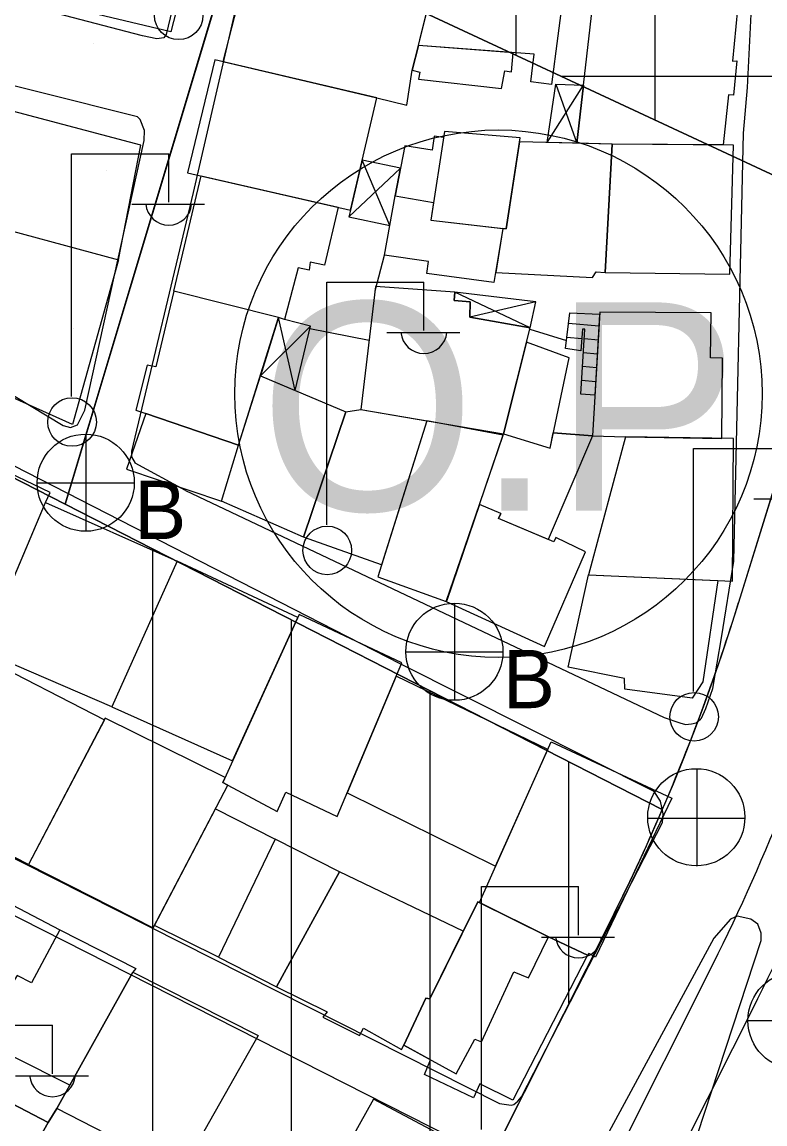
# Model space of a CAD drawing. Extents: x 417997 to 421451, y 4451742 to 4455216.
# Drawn here: x 419296 to 419349.5, y 4452795.1 to 4452874.4 of the extents above; entities that cross this region are included whole.
import ezdxf

# ---------------------------------------------------------------- set-up
doc = ezdxf.new("R2010")
doc.units = 0
for name, color, linetype in [('ADA', 7, 'Continuous'), ('ADAKENARI', 7, 'Continuous'), ('B_Merdiven', 7, 'Continuous'), ('B_Mesken', 7, 'Continuous'), ('B_Sundurma', 7, 'Continuous'), ('B_Teras', 7, 'Continuous'), ('Default', 7, 'Continuous'), ('KALDIRIM', 7, 'Continuous'), ('LJ_SEMBOL', 7, 'Continuous'), ('PL_AYA_PARK_DINLENME', 7, 'Continuous'), ('PL_K_TALI_IS_MRK', 7, 'Continuous'), ('PL_KON_MEV_350', 7, 'Continuous'), ('PL_TA_K_OTOPARK', 7, 'Continuous'), ('S_Elektrik_Diregi', 7, 'Continuous'), ('S_Rogar_Kapagi', 7, 'Continuous'), ('S_Rogar_Kapagi_Buski', 7, 'Continuous'), ('Sinir_Duvar_tek_tarafa_ait', 7, 'Continuous'), ('Sinir_Ist_Duvari', 7, 'Continuous'), ('TR_ORTAYOGUNKONUT', 7, 'Continuous'), ('TR_PARKALANI', 7, 'Continuous'), ('TR_TALIISMERK', 7, 'Continuous'), ('Yol_Sose', 7, 'Continuous')]:
    doc.layers.add(name, color=color, linetype=linetype)

# ---------------------------------------------------------------- blocks, each defined once
blk = doc.blocks.new('POINT_DISPLAY')
at = {"layer": 'Default'}
blk.add_line((0, 0), (0, 0), dxfattribs=at)
blk = doc.blocks.new('OTOPARK_2')
at = {"layer": 'ADAKENARI'}
blk.add_circle((-299.724556, 162.1767), 190, dxfattribs=at)
blk.add_text('O.P', height=150, dxfattribs=at).set_placement((-472.039072, 77.96801))

msp = doc.modelspace()

# ---------------------------------------------------------------- linework, layer by layer
at = {"layer": 'ADA'}
for p, q in [((419299.088, 4452839.705), (419311.592, 4452881.387)), ((419299.088, 4452839.705), (419311.592, 4452881.387)), ((419311.592, 4452881.387), (419356.255, 4452860.545)), ((419311.592, 4452881.387), (419356.255, 4452860.545)), ((419270.629, 4452854.258), (419299.088, 4452839.705)), ((419270.629, 4452854.258), (419299.088, 4452839.705)), ((419299.088, 4452839.705), (419342.114, 4452817.703)), ((419299.088, 4452839.705), (419342.114, 4452817.703))]:
    msp.add_line(p, q, dxfattribs=at)
at = {"layer": 'ADAKENARI'}
for p, q in [((419356.255, 4452860.545), (419347.614, 4452832.624)), ((419356.255, 4452860.545), (419347.614, 4452832.624)), ((419338.263, 4452809.45), (419290.932, 4452715.558)), ((419338.263, 4452809.45), (419290.932, 4452715.558))]:
    msp.add_line(p, q, dxfattribs=at)
for start, end in [(336.72641, 342.80363), (336.72641, 342.80363), (333.24723, 336.72641), (333.24723, 336.72641)]:
    msp.add_arc((419204.32, 4452876.971), 150, start, end, dxfattribs=at)
at = {"layer": 'B_Merdiven'}
for p, q in [((419335.361, 4452852.739), (419337.546, 4452852.549)), ((419335.236, 4452851.746), (419336.317, 4452851.652)), ((419336.499, 4452851.636), (419337.488, 4452851.55)), ((419336.433, 4452850.638), (419337.431, 4452850.551)), ((419336.367, 4452849.64), (419337.373, 4452849.553)), ((419336.3, 4452848.642), (419337.315, 4452848.554))]:
    msp.add_line(p, q, dxfattribs=at)
msp.add_lwpolyline([(419337.257, 4452847.555), (419336.234, 4452847.644), (419336.544, 4452852.311), (419336.371, 4452852.312), (419336.244, 4452850.768), (419335.134, 4452850.926), (419335.455, 4452853.494), (419337.595, 4452853.397), (419337.518, 4452852.072)], close=True, dxfattribs=at)
at = {"layer": 'B_Mesken'}
for points in [[(419309.221, 4452883.531), (419306.702, 4452873.737), (419294.857, 4452876.569), (419296.588, 4452882.961), (419293.847, 4452883.575), (419294.927, 4452887.592)], [(419321.534, 4452868.988), (419323.713, 4452868.456), (419324.088, 4452870.987), (419324.542, 4452872.745), (419325.474, 4452876.531), (419325.344, 4452876.56), (419312.5, 4452879.656), (419310.454, 4452871.596)], [(419325.682, 4452877.914), (419335.052, 4452876.973), (419334.131, 4452869.947), (419332.639, 4452870.141), (419332.871, 4452872.119), (419324.542, 4452872.745), (419324.719, 4452873.484), (419325.474, 4452876.531), (419325.344, 4452876.56)], [(419335.958, 4452865.714), (419337.155, 4452876.188), (419347.543, 4452875.366), (419347.183, 4452871.638), (419347.496, 4452871.655), (419347.245, 4452869.175), (419346.88, 4452869.193), (419346.502, 4452865.589), (419338.497, 4452865.655)], [(419324.542, 4452872.745), (419324.088, 4452870.987), (419324.641, 4452870.834), (419324.541, 4452870.34), (419330.527, 4452869.667), (419330.757, 4452870.934), (419331.243, 4452870.863), (419331.357, 4452872.233)], [(419307.901, 4452863.58), (419319.654, 4452860.903), (419321.534, 4452868.988), (419309.868, 4452871.734)], [(419304.528, 4452865.574), (419290.088, 4452869.401), (419287.938, 4452860.754), (419291.896, 4452859.609), (419292.063, 4452860.24), (419302.932, 4452857.314)], [(419325.635, 4452861.434), (419325.445, 4452860.179), (419330.852, 4452859.537), (419331.876, 4452866.1), (419326.408, 4452866.553), (419326.345, 4452866.137), (419325.672, 4452866.225), (419325.53, 4452865.206), (419323.561, 4452865.522), (419322.858, 4452861.912)], [(419338.497, 4452865.655), (419331.831, 4452865.811), (419330.852, 4452859.537), (419330.635, 4452859.562), (419330.107, 4452856.412), (419337.096, 4452856.032), (419337.358, 4452856.448), (419337.998, 4452856.411)], [(419338.497, 4452865.655), (419337.998, 4452856.411), (419346.983, 4452856.269), (419347.257, 4452865.583)], [(419306.919, 4452855.058), (419308.886, 4452863.356), (419318.766, 4452861.105), (419317.762, 4452856.925), (419316.739, 4452857.153), (419316.668, 4452856.563), (419315.87, 4452856.739), (419314.886, 4452853.01), (419314.462, 4452853.167)], [(419330.635, 4452859.562), (419329.983, 4452855.676), (419325.147, 4452856.326), (419325.271, 4452857.19), (419322.093, 4452857.646), (419322.858, 4452861.912), (419325.635, 4452861.434), (419325.445, 4452860.179)], [(419292.063, 4452860.24), (419302.932, 4452857.314), (419299.622, 4452845.456), (419290.336, 4452849.603), (419291.567, 4452854.165), (419290.489, 4452854.308)], [(419311.585, 4452843.958), (419314.462, 4452853.167), (419306.919, 4452855.058), (419305.617, 4452849.595), (419304.992, 4452849.735), (419304.166, 4452846.492), (419304.894, 4452846.247)], [(419321.451, 4452855.386), (419320.402, 4452846.522), (419330.681, 4452844.77), (419332.59, 4452852.422), (419328.237, 4452853.192), (419328.258, 4452854.298), (419327.117, 4452854.387), (419327.171, 4452854.975)], [(419346.413, 4452844.447), (419346.449, 4452850.218), (419345.6, 4452850.255), (419345.646, 4452853.495), (419337.604, 4452853.549), (419337.089, 4452844.642), (419339.457, 4452844.556)], [(419330.681, 4452844.77), (419334.027, 4452843.755), (419335.402, 4452850.242), (419332.331, 4452851.382)], [(419313.148, 4452848.961), (419319.3, 4452846.362), (419316.268, 4452837.327), (419310.357, 4452839.918), (419311.585, 4452843.958)], [(419321.888, 4452835.342), (419316.268, 4452837.327), (419319.3, 4452846.362), (419320.402, 4452846.522), (419325.158, 4452845.711), (419321.93, 4452835.475)], [(419303.492, 4452842.241), (419310.357, 4452839.918), (419311.585, 4452843.958), (419304.894, 4452846.247)], [(419325.158, 4452845.711), (419321.61, 4452834.462), (419326.54, 4452832.688), (419328.972, 4452839.751), (419330.653, 4452844.689)], [(419330.306, 4452838.674), (419330.481, 4452839.039), (419328.947, 4452839.676), (419330.681, 4452844.77), (419334.027, 4452843.755), (419334.26, 4452844.854), (419337.089, 4452844.642), (419333.889, 4452837.168), (419330.306, 4452838.674), (419330.481, 4452839.039)], [(419336.803, 4452834.628), (419347.168, 4452834.172), (419347.254, 4452844.434), (419339.457, 4452844.556)], [(419289.878, 4452833.648), (419291.692, 4452832.796), (419290.646, 4452830.325), (419293.157, 4452829.201), (419297.667, 4452839.838), (419297.998, 4452840.547), (419293.861, 4452842.525), (419291.612, 4452837.793), (419291.749, 4452837.726)], [(419293.118, 4452829.111), (419297.667, 4452839.838), (419307.163, 4452835.596), (419302.442, 4452825.111)], [(419326.592, 4452832.757), (419326.54, 4452832.688), (419333.618, 4452829.457), (419336.578, 4452836.278), (419334.442, 4452837.302), (419334.297, 4452836.997), (419330.306, 4452838.674), (419330.481, 4452839.039), (419328.947, 4452839.676)], [(419302.442, 4452825.111), (419311.147, 4452821.213), (419315.854, 4452831.536), (419307.163, 4452835.596)], [(419346.125, 4452834.218), (419345.027, 4452826.899), (419344.279, 4452825.724), (419339.417, 4452826.376), (419339.385, 4452827.155), (419335.337, 4452827.96), (419336.803, 4452834.628)], [(419315.955, 4452831.758), (419310.435, 4452819.654), (419314.352, 4452817.57), (419314.997, 4452818.952), (419318.69, 4452817.214), (419323.342, 4452828.283)], [(419296.439, 4452813.751), (419287.467, 4452818.345), (419292.939, 4452828.775), (419301.907, 4452824.161)], [(419319.403, 4452818.91), (419330.105, 4452813.633), (419333.863, 4452822.034), (419322.934, 4452827.312)], [(419301.977, 4452824.293), (419296.439, 4452813.751), (419305.422, 4452809.179), (419310.813, 4452819.453), (419310.435, 4452819.654), (419310.605, 4452820.026)], [(419328.933, 4452811.012), (419334.114, 4452822.594), (419342.814, 4452818.535), (419337.306, 4452807.058), (419336.821, 4452807.335), (419336.735, 4452807.215), (419333.926, 4452808.533)], [(419309.926, 4452817.762), (419314.21, 4452815.571), (419310.133, 4452807.068), (419305.513, 4452809.353)], [(419310.133, 4452807.068), (419314.308, 4452804.927), (419318.855, 4452813.227), (419314.21, 4452815.571)], [(419327.775, 4452808.946), (419318.855, 4452813.227), (419314.308, 4452804.927), (419317.973, 4452803.135), (419317.642, 4452802.738), (419320.287, 4452801.433), (419320.583, 4452801.951), (419323.314, 4452800.421), (419323.478, 4452800.726), (419325.077, 4452804.121), (419325.353, 4452804.068)], [(419295.27, 4452810.831), (419298.708, 4452809.038), (419304.173, 4452806.258), (419303.952, 4452805.983), (419299.409, 4452797.852), (419298.471, 4452796.172), (419297.856, 4452795.169), (419293.645, 4452797.345), (419289.015, 4452799.736), (419292.398, 4452805.736)], [(419333.926, 4452808.533), (419336.735, 4452807.215), (419331.333, 4452796.755), (419328.973, 4452797.934), (419328.504, 4452796.935), (419324.99, 4452798.617), (419325.418, 4452799.67), (419323.478, 4452800.726), (419325.077, 4452804.121), (419325.353, 4452804.068), (419328.827, 4452811.065)], [(419298.471, 4452796.172), (419303.952, 4452805.983), (419313, 4452801.429), (419307.415, 4452791.583)], [(419289.015, 4452799.736), (419283.274, 4452789.768), (419292.282, 4452785.332), (419297.856, 4452795.169)], [(419323.68, 4452782.203), (419329.197, 4452792.632), (419321.3, 4452796.85), (419315.566, 4452786.559), (419320.604, 4452783.971), (419320.544, 4452783.856)], [(419305.97, 4452789.344), (419307.415, 4452791.583), (419298.471, 4452796.172), (419297.856, 4452795.169), (419292.35, 4452785.452), (419301.046, 4452781.089), (419301.161, 4452781.274)]]:
    msp.add_lwpolyline(points, close=True, dxfattribs=at)
at = {"layer": 'B_Sundurma'}
for p, q in [((419333.822, 4452865.765), (419336.436, 4452869.897)), ((419334.444, 4452869.963), (419335.958, 4452865.714)), ((419319.531, 4452860.417), (419323.249, 4452863.918)), ((419322.479, 4452859.797), (419320.487, 4452864.485)), ((419332.59, 4452852.422), (419327.171, 4452854.975)), ((419332.994, 4452854.287), (419328.237, 4452853.192)), ((419315.667, 4452847.897), (419314.462, 4452853.167)), ((419316.767, 4452852.525), (419313.148, 4452848.961))]:
    msp.add_line(p, q, dxfattribs=at)
for points in [[(419333.822, 4452865.765), (419334.444, 4452869.963), (419336.436, 4452869.897), (419335.958, 4452865.714)], [(419319.654, 4452860.903), (419319.531, 4452860.417), (419322.479, 4452859.797), (419322.858, 4452861.912), (419323.249, 4452863.918), (419320.487, 4452864.485)], [(419332.59, 4452852.422), (419332.994, 4452854.287), (419327.171, 4452854.975), (419327.117, 4452854.387), (419328.258, 4452854.298), (419328.237, 4452853.192)], [(419315.667, 4452847.897), (419316.767, 4452852.525), (419314.886, 4452853.01), (419314.462, 4452853.167), (419313.148, 4452848.961)]]:
    msp.add_lwpolyline(points, close=True, dxfattribs=at)
at = {"layer": 'B_Teras'}
for points in [[(419326.408, 4452866.553), (419325.445, 4452860.179), (419330.852, 4452859.537), (419331.876, 4452866.1)], [(419295.27, 4452810.831), (419298.708, 4452809.038), (419296.659, 4452805.229), (419295.619, 4452805.751), (419294.79, 4452804.423), (419292.398, 4452805.736)], [(419323.478, 4452800.726), (419327.267, 4452798.663), (419328.604, 4452801.162), (419329.087, 4452800.971), (419331.416, 4452806.003), (419332.467, 4452805.569), (419333.926, 4452808.533), (419328.827, 4452811.065), (419325.353, 4452804.068), (419325.077, 4452804.121)], [(419299.409, 4452797.852), (419295.356, 4452799.881), (419293.645, 4452797.345), (419297.856, 4452795.169), (419298.471, 4452796.172)]]:
    msp.add_lwpolyline(points, close=True, dxfattribs=at)
at = {"layer": 'KALDIRIM'}
for p, q in [((419345.407, 4452805.849), (419295.975, 4452707.79)), ((419345.407, 4452805.849), (419295.975, 4452707.79)), ((419348.979, 4452804.049), (419303.749, 4452714.326)), ((419348.979, 4452804.049), (419303.749, 4452714.326))]:
    msp.add_line(p, q, dxfattribs=at)
for radius in [158, 158, 162, 162]:
    msp.add_arc((419204.32, 4452876.971), radius, 333.24723, 342.80363, dxfattribs=at)
at = {"layer": 'PL_AYA_PARK_DINLENME'}
msp.add_lwpolyline([(419231.013, 4452817.876), (419257.841, 4452906.471), (419311.592, 4452881.387), (419299.088, 4452839.705), (419270.629, 4452854.258), (419247.991, 4452809.791)], close=True, dxfattribs=at)
msp.add_lwpolyline([(419231.013, 4452817.876), (419257.841, 4452906.471), (419311.592, 4452881.387), (419299.088, 4452839.705), (419270.629, 4452854.258), (419247.991, 4452809.791)], close=True, dxfattribs=at)
at = {"layer": 'PL_K_TALI_IS_MRK'}
msp.add_lwpolyline([(419351.123, 4453030.039), (419355.52, 4453016.764), (419434.233, 4453007.553), (419385.322, 4452931.225), (419381.957, 4452925.774), (419378.777, 4452920.212), (419375.787, 4452914.546), (419372.99, 4452908.783), (419370.389, 4452902.929), (419367.986, 4452896.99), (419365.785, 4452890.974), (419363.788, 4452884.887), (419356.255, 4452860.545), (419311.592, 4452881.387), (419331.265, 4452969.872), (419325.562, 4453006.946), (419318.406, 4453048.334), (419318.411, 4453048.333), (419345.58, 4453046.776)], close=True, dxfattribs=at)
msp.add_lwpolyline([(419351.123, 4453030.039), (419355.52, 4453016.764), (419434.233, 4453007.553), (419385.322, 4452931.225), (419381.957, 4452925.774), (419378.777, 4452920.212), (419375.787, 4452914.546), (419372.99, 4452908.783), (419370.389, 4452902.929), (419367.986, 4452896.99), (419365.785, 4452890.974), (419363.788, 4452884.887), (419356.255, 4452860.545), (419311.592, 4452881.387), (419331.265, 4452969.872), (419325.562, 4453006.946), (419318.406, 4453048.334), (419318.411, 4453048.333), (419345.58, 4453046.776)], close=True, dxfattribs=at)
at = {"layer": 'PL_KON_MEV_350'}
msp.add_lwpolyline([(419270.629, 4452854.258), (419299.088, 4452839.705), (419342.114, 4452817.703), (419341.66, 4452816.659), (419341.198, 4452815.618), (419340.729, 4452814.581), (419340.251, 4452813.547), (419339.766, 4452812.517), (419339.273, 4452811.491), (419338.772, 4452810.469), (419338.263, 4452809.45), (419290.932, 4452715.558)], dxfattribs=at)
at = {"layer": 'PL_TA_K_OTOPARK'}
msp.add_lwpolyline([(419356.255, 4452860.545), (419347.614, 4452832.624), (419347.014, 4452830.728), (419346.388, 4452828.841), (419345.737, 4452826.961), (419345.062, 4452825.091), (419344.362, 4452823.229), (419343.637, 4452821.377), (419342.888, 4452819.535), (419342.114, 4452817.703), (419299.088, 4452839.705), (419311.592, 4452881.387)], close=True, dxfattribs=at)
msp.add_lwpolyline([(419356.255, 4452860.545), (419347.614, 4452832.624), (419347.014, 4452830.728), (419346.388, 4452828.841), (419345.737, 4452826.961), (419345.062, 4452825.091), (419344.362, 4452823.229), (419343.637, 4452821.377), (419342.888, 4452819.535), (419342.114, 4452817.703), (419299.088, 4452839.705), (419311.592, 4452881.387)], close=True, dxfattribs=at)
at = {"layer": 'S_Elektrik_Diregi'}
for p, q in [((419299.546, 4452847.461), (419299.546, 4452864.961)), ((419299.546, 4452864.961), (419306.546, 4452864.961)), ((419306.546, 4452861.461), (419306.546, 4452864.961)), ((419303.886, 4452861.321), (419309.136, 4452861.321)), ((419317.932, 4452838.212), (419317.932, 4452855.712)), ((419317.932, 4452855.712), (419324.932, 4452855.712)), ((419324.932, 4452852.212), (419324.932, 4452855.712)), ((419322.272, 4452852.072), (419327.522, 4452852.072)), ((419344.374, 4452826.223), (419344.374, 4452843.723)), ((419344.374, 4452843.723), (419351.374, 4452843.723)), ((419348.714, 4452840.083), (419353.964, 4452840.083)), ((419329.081, 4452794.662), (419329.081, 4452812.162)), ((419329.081, 4452812.162), (419336.081, 4452812.162)), ((419336.081, 4452808.662), (419336.081, 4452812.162)), ((419333.421, 4452808.522), (419338.671, 4452808.522)), ((419291.17, 4452802.161), (419298.17, 4452802.161)), ((419298.17, 4452798.661), (419298.17, 4452802.161)), ((419295.51, 4452798.521), (419300.76, 4452798.521))]:
    msp.add_line(p, q, dxfattribs=at)
for centre in [(419307.266, 4452874.93), (419299.582, 4452845.626), (419317.968, 4452836.377), (419344.41, 4452824.388)]:
    msp.add_circle(centre, 1.75, dxfattribs=at)
for centre in [(419306.547, 4452861.474), (419324.933, 4452852.225), (419336.081, 4452808.675), (419298.171, 4452798.673)]:
    msp.add_arc(centre, 1.658, 184.83843, 355.14641, dxfattribs=at)
at = {"layer": 'S_Rogar_Kapagi'}
for p, q in [((419344.619, 4452813.623), (419344.619, 4452820.623)), ((419341.049, 4452817.088), (419348.049, 4452817.088))]:
    msp.add_line(p, q, dxfattribs=at)
msp.add_circle((419344.566, 4452817.151), 3.5, dxfattribs=at)
at = {"layer": 'S_Rogar_Kapagi_Buski'}
for p, q in [((419300.564, 4452844.755), (419300.564, 4452837.755)), ((419297.064, 4452841.255), (419304.064, 4452841.255)), ((419327.134, 4452832.575), (419327.134, 4452825.575)), ((419323.634, 4452829.075), (419330.634, 4452829.075)), ((419348.284, 4452802.505), (419355.284, 4452802.505))]:
    msp.add_line(p, q, dxfattribs=at)
for centre in [(419300.564, 4452841.255), (419327.134, 4452829.075), (419351.784, 4452802.505)]:
    msp.add_circle(centre, 3.5, dxfattribs=at)
at = {"layer": 'Sinir_Duvar_tek_tarafa_ait'}
for points in [[(419321.416, 4452855.09), (419322.093, 4452857.646)], [(419320.99, 4452851.491), (419316.724, 4452852.344)]]:
    msp.add_lwpolyline(points, dxfattribs=at)
at = {"layer": 'Sinir_Ist_Duvari'}
for points in [[(419332.563, 4452852.313), (419335.206, 4452851.502)], [(419337.089, 4452844.642), (419334.26, 4452844.854)]]:
    msp.add_lwpolyline(points, dxfattribs=at)
at = {"layer": 'TR_ORTAYOGUNKONUT'}
for p, q in [((419305.391, 4452744.24), (419305.391, 4452836.482)), ((419305.391, 4452744.24), (419305.391, 4452836.482)), ((419315.391, 4452764.078), (419315.391, 4452831.368)), ((419315.391, 4452764.078), (419315.391, 4452831.368)), ((419325.391, 4452783.915), (419325.391, 4452826.255)), ((419325.391, 4452783.915), (419325.391, 4452826.255)), ((419335.391, 4452803.752), (419335.391, 4452821.141)), ((419335.391, 4452803.752), (419335.391, 4452821.141))]:
    msp.add_line(p, q, dxfattribs=at)
at = {"layer": 'TR_TALIISMERK'}
for p, q in [((419331.592, 4452872.054), (419331.592, 4453047.578)), ((419331.592, 4452872.054), (419331.592, 4453047.578)), ((419341.592, 4452867.387), (419341.592, 4453047.004)), ((419341.592, 4452867.387), (419341.592, 4453047.004)), ((419334.826, 4452870.545), (419359.35, 4452870.545)), ((419334.826, 4452870.545), (419359.35, 4452870.545))]:
    msp.add_line(p, q, dxfattribs=at)
at = {"layer": 'Yol_Sose'}
for points in [[(419349.159, 4452878.707), (419349.647, 4452878.758), (419350.432, 4452879.262), (419350.748, 4452879.766), (419352.652, 4452886.555), (419356.638, 4452901.25), (419360.366, 4452921.799), (419362.272, 4452934.513), (419362.203, 4452934.635), (419361.977, 4452934.862), (419361.438, 4452935.317), (419339.092, 4452936.564), (419338.657, 4452936.617), (419327.557, 4452938.348), (419327.226, 4452938.331), (419326.684, 4452938.036), (419326.491, 4452937.67), (419315.869, 4452895.004), (419308.296, 4452862.165), (419303.858, 4452843.533), (419303.856, 4452843.115), (419304.133, 4452842.662)], [(419310.775, 4452891.986), (419306.357, 4452873.554), (419306.182, 4452873.31), (419305.694, 4452873.241), (419304.649, 4452873.452), (419290.719, 4452877.101)], [(419307.762, 4452840.688), (419342.239, 4452824.33), (419343.381, 4452823.946), (419343.796, 4452823.841), (419344.212, 4452823.875), (419344.559, 4452823.943), (419344.871, 4452824.219), (419344.941, 4452824.289), (419345.255, 4452824.98), (419345.745, 4452826.434), (419346.38, 4452830.069), (419347.264, 4452835.608), (419347.956, 4452866.428), (419348.244, 4452869.718), (419348.522, 4452875.017), (419348.435, 4452875.157), (419347.543, 4452875.366)], [(419261.166, 4452831.595), (419293.646, 4452815.065), (419330.387, 4452796.531), (419331.212, 4452796.408), (419331.413, 4452796.448), (419331.696, 4452796.689), (419331.959, 4452797.01), (419342.131, 4452816.764), (419342.173, 4452817.409), (419341.975, 4452818.315), (419341.534, 4452819.001), (419323.264, 4452828.188), (419295.388, 4452842.472), (419272.033, 4452854.369), (419271.469, 4452854.35), (419270.964, 4452853.827), (419260.526, 4452832.745), (419260.565, 4452832.422), (419260.866, 4452831.958)], [(419307.762, 4452840.688), (419304.133, 4452842.662)]]:
    msp.add_lwpolyline(points, dxfattribs=at)
for points in [[(419284.154, 4452854.279), (419298.936, 4452845.367), (419299.475, 4452845.227), (419299.963, 4452845.417), (419300.015, 4452845.522), (419300.506, 4452846.478), (419304.784, 4452865.901), (419304.804, 4452866.633), (419304.493, 4452867.417), (419304.285, 4452867.609), (419290.379, 4452871.107), (419289.978, 4452871.108), (419289.141, 4452870.779), (419288.861, 4452870.414), (419284.159, 4452854.956), (419284.106, 4452854.695)], [(419259.335, 4452828.498), (419289.661, 4452812.972), (419328.537, 4452793.253), (419329.381, 4452792.667), (419329.46, 4452792.183), (419329.378, 4452791.781), (419324.593, 4452782.626), (419319.221, 4452772.667), (419318.878, 4452772.507), (419318.334, 4452772.548), (419293.314, 4452785.485), (419266.364, 4452799.514), (419248.041, 4452808.968), (419247.821, 4452809.251), (419247.904, 4452809.956), (419248.452, 4452811.163), (419257.836, 4452828.123), (419258.119, 4452828.465), (419258.462, 4452828.565)], [(419294.769, 4452691.564), (419306.627, 4452683.763), (419307.93, 4452683.811), (419308.853, 4452684.451), (419309.727, 4452685.839), (419318.123, 4452713.528), (419332.947, 4452758.654), (419349.23, 4452808.282), (419349.249, 4452808.804), (419348.99, 4452809.449), (419348.487, 4452809.798), (419347.513, 4452810.027), (419347.025, 4452809.802), (419345.836, 4452808.447), (419329.303, 4452777.908), (419315.631, 4452749.71), (419297.387, 4452707.564), (419294.756, 4452701.239), (419294.441, 4452700.579), (419293.943, 4452697.208), (419293.867, 4452695.365), (419293.983, 4452693.469), (419294.275, 4452692.39)]]:
    msp.add_lwpolyline(points, close=True, dxfattribs=at)

# ---------------------------------------------------------------- block references
at = {"layer": 'LJ_SEMBOL', "xscale": 0.1, "yscale": 0.10000000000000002}
msp.add_blockref('OTOPARK_2', (419360.277, 4452831.451), dxfattribs=at)
msp.add_blockref('OTOPARK_2', (419360.277, 4452831.451), dxfattribs=at)
at = {"layer": 'TR_PARKALANI', "xscale": 0.1, "yscale": 0.10000000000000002}
for p in [(419301.115, 4452872.923), (419301.115, 4452872.923), (419302.047, 4452863.765), (419302.047, 4452863.765), (419299.664, 4452852.359), (419299.664, 4452852.359), (419298.574, 4452844.068), (419298.574, 4452844.068)]:
    msp.add_blockref('POINT_DISPLAY', p, dxfattribs=at)

# ---------------------------------------------------------------- texts
at = {"layer": 'S_Rogar_Kapagi_Buski'}
for p in [(419304.064, 4452837.19), (419330.634, 4452825.01)]:
    msp.add_text('B', height=4.2, dxfattribs=at).set_placement(p)

doc.saveas('drawing.dxf')
